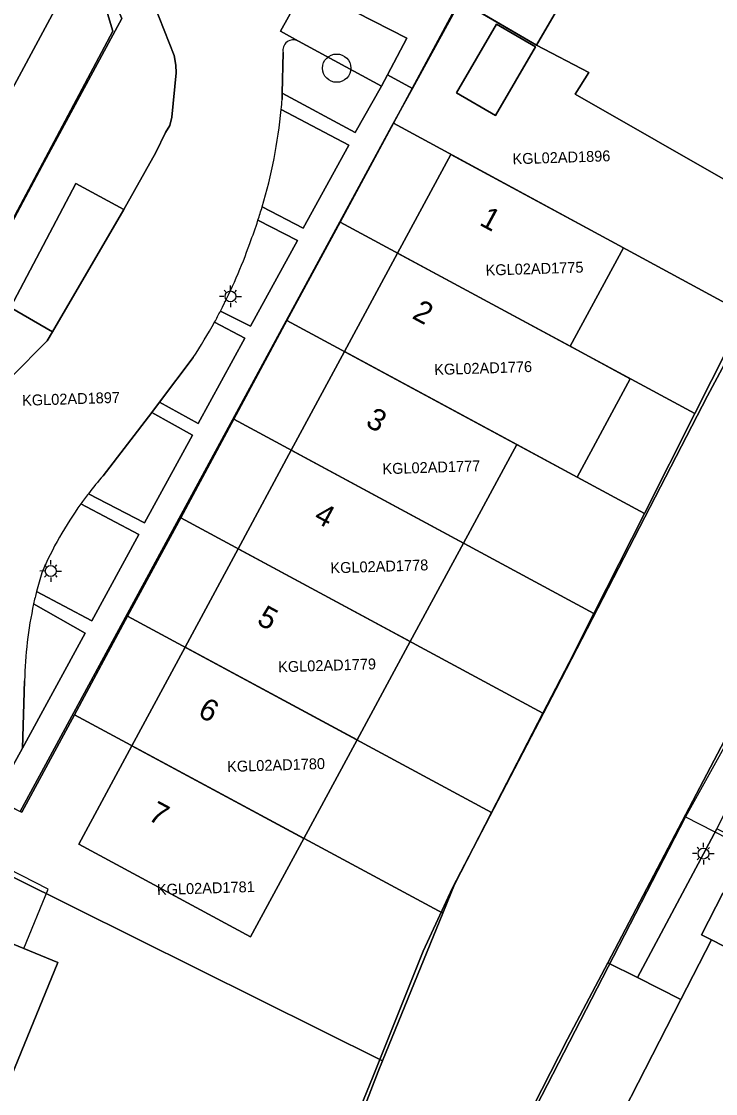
# Model space of a CAD drawing. Extents: x 124901 to 125496, y 515369 to 515789.
# Drawn here: x 125094.53 to 125126.43, y 515550.28 to 515599.54 of the extents above; entities that cross this region are included whole.
import ezdxf

# ---------------------------------------------------------------- set-up
doc = ezdxf.new("R2010")
doc.units = 0
for name, color, linetype in [('Gebouw', 7, 'Continuous'), ('Lichtmast', 7, 'Continuous'), ('Luifel', 7, 'Continuous'), ('Onbegroeid terrein', 7, 'Continuous'), ('Parkeren', 7, 'Continuous'), ('Perceelnummers', 7, 'Continuous'), ('Perceelsgrenzen', 7, 'Continuous'), ('Putten', 7, 'Continuous'), ('Scheiding', 7, 'Continuous'), ('Teksten', 7, 'Continuous'), ('Vegetatie', 7, 'Continuous'), ('Voetpad', 7, 'Continuous'), ('Water', 7, 'Continuous'), ('Wegen lokale weg', 7, 'Continuous')]:
    doc.layers.add(name, color=color, linetype=linetype)

msp = doc.modelspace()

# ---------------------------------------------------------------- linework, layer by layer
at = {"layer": 'Gebouw'}
for points in [[(125110.882, 515621.141), (125110.823, 515621.04), (125103.905, 515625.07), (125098.497, 515615.788), (125115.151, 515606.085), (125112.602, 515601.71), (125114.707, 515600.484), (125118.201, 515598.448), (125126.217, 515612.207), (125122.149, 515614.577), (125111.596, 515620.725)], [(125096.563, 515603.671), (125080.84, 515612.087), (125077.359, 515605.589), (125076.944, 515605.812), (125075.449, 515603.021), (125075.821, 515602.821), (125072.515, 515596.65), (125088.951, 515587.846), (125089.369, 515587.622), (125092.923, 515594.233), (125093.889, 515596.029), (125097.677, 515603.075)], [(125116.318, 515595.216), (125118.153, 515598.365), (125116.36, 515599.409), (125114.525, 515596.26)], [(125111.816, 515588.891), (125119.747, 515584.615), (125122.194, 515589.138), (125114.263, 515593.43)], [(125111.816, 515588.891), (125109.375, 515584.364), (125117.299, 515580.092), (125120.066, 515578.594), (125122.514, 515583.117), (125119.747, 515584.615)], [(125114.851, 515575.569), (125117.299, 515580.092), (125109.375, 515584.364), (125106.934, 515579.837)], [(125104.493, 515575.311), (125112.403, 515571.046), (125114.851, 515575.569), (125106.934, 515579.837)], [(125112.403, 515571.046), (125104.493, 515575.311), (125102.053, 515570.784), (125109.956, 515566.523)], [(125107.508, 515562), (125109.956, 515566.523), (125102.053, 515570.784), (125099.612, 515566.257)], [(125099.612, 515566.257), (125097.174, 515561.737), (125105.063, 515557.483), (125107.508, 515562)], [(125096.197, 515556.296), (125094.641, 515556.934), (125086.912, 515560.105), (125084.796, 515560.973), (125081.419, 515552.741), (125092.82, 515548.064)]]:
    msp.add_lwpolyline(points, close=True, dxfattribs=at)
msp.add_lwpolyline([(125173.025, 515522.448), (125170.45, 515523.77), (125170.988, 515524.819), (125157.565, 515531.708), (125153.777, 515533.653), (125156.648, 515539.247), (125152.501, 515541.375), (125153.033, 515542.413), (125133.955, 515552.205), (125134.432, 515553.134), (125132.472, 515554.141), (125126.24, 515557.339), (125124.833, 515554.591), (125120.26, 515545.65), (125119.76, 515545.9), (125112.17, 515531.03), (125114.85, 515529.67), (125103.421, 515507.503)], dxfattribs=at)
at = {"layer": 'Lichtmast'}
for p, q in [((125103.926, 515587.113), (125103.856, 515587.184)), ((125104.138, 515587.201), (125104.138, 515587.401)), ((125104.35, 515587.113), (125104.421, 515587.185)), ((125103.838, 515586.902), (125103.638, 515586.901)), ((125103.926, 515586.689), (125103.854, 515586.618)), ((125104.138, 515586.601), (125104.138, 515586.401)), ((125104.35, 515586.689), (125104.42, 515586.618)), ((125104.438, 515586.901), (125104.638, 515586.901)), ((125095.88, 515574.585), (125095.88, 515574.785)), ((125095.58, 515574.286), (125095.38, 515574.285)), ((125095.668, 515574.497), (125095.598, 515574.568)), ((125096.092, 515574.497), (125096.163, 515574.569)), ((125096.18, 515574.285), (125096.38, 515574.285)), ((125095.668, 515574.073), (125095.596, 515574.002)), ((125095.88, 515573.985), (125095.88, 515573.785)), ((125096.092, 515574.073), (125096.162, 515574.002)), ((125125.662, 515561.514), (125125.592, 515561.585)), ((125125.874, 515561.602), (125125.874, 515561.802)), ((125126.086, 515561.514), (125126.157, 515561.586)), ((125125.574, 515561.303), (125125.374, 515561.302)), ((125125.662, 515561.09), (125125.59, 515561.019)), ((125125.874, 515561.002), (125125.874, 515560.802)), ((125126.086, 515561.09), (125126.156, 515561.019)), ((125126.174, 515561.302), (125126.374, 515561.302))]:
    msp.add_line(p, q, dxfattribs=at)
for centre in [(125104.138, 515586.901), (125095.88, 515574.285), (125125.874, 515561.302)]:
    msp.add_circle(centre, 0.25, dxfattribs=at)
at = {"layer": 'Luifel'}
msp.add_lwpolyline([(125086.912, 515560.105), (125094.641, 515556.934), (125095.762, 515559.668), (125093.297, 515560.922), (125088.292, 515563.469)], close=True, dxfattribs=at)
at = {"layer": 'Onbegroeid terrein'}
for points in [[(125108.538, 515545.784), (125110.697, 515551.078), (125112.998, 515556.825), (125114.336, 515559.721), (125119.085, 515568.844), (125126.065, 515582.327), (125132.833, 515594.956), (125137.784, 515604.027), (125141.478, 515610.394), (125146.037, 515618.065), (125149.357, 515623.506), (125153.011, 515630.042)], [(125126.217, 515612.207), (125118.201, 515598.448), (125114.707, 515600.484), (125112.502, 515596.459), (125111.543, 515594.709), (125094.476, 515563.239)]]:
    msp.add_lwpolyline(points, dxfattribs=at)
for points in [[(125091.926, 515586.254), (125095.465, 515592.866), (125099.142, 515599.676), (125097.677, 515603.075), (125093.889, 515596.029), (125092.923, 515594.233), (125089.369, 515587.622)], [(125118.153, 515598.365), (125116.318, 515595.216), (125114.525, 515596.26), (125116.36, 515599.409)], [(125109.375, 515584.364), (125111.816, 515588.891), (125114.263, 515593.43), (125122.194, 515589.138), (125119.747, 515584.615), (125122.514, 515583.117), (125120.066, 515578.594), (125117.299, 515580.092), (125114.851, 515575.569), (125112.403, 515571.046), (125109.956, 515566.523), (125107.508, 515562), (125105.063, 515557.483), (125097.174, 515561.737), (125099.612, 515566.257), (125102.053, 515570.784), (125104.493, 515575.311), (125106.934, 515579.837)], [(125094.641, 515556.934), (125096.197, 515556.296), (125092.82, 515548.064), (125081.419, 515552.741), (125084.796, 515560.973), (125086.912, 515560.105)], [(125124.833, 515554.591), (125122.838, 515555.608), (125121.475, 515556.282), (125119.632, 515552.771), (125111.363, 515536.58), (125105.393, 515525.115), (125098.416, 515511.737), (125097.735, 515510.333), (125103.421, 515507.503), (125114.85, 515529.67), (125112.17, 515531.03), (125119.76, 515545.9), (125120.26, 515545.65)]]:
    msp.add_lwpolyline(points, close=True, dxfattribs=at)
at = {"layer": 'Parkeren'}
for points in [[(125111.356, 515597.083), (125112.242, 515598.764), (125109.933, 515599.94), (125110.98, 515601.994), (125106.706, 515604.446), (125105.474, 515602.218), (125107.543, 515601.074), (125106.442, 515599.083), (125107.257, 515598.632), (125107.261, 515598.63), (125111.083, 515596.566)], [(125095.962, 515585.279), (125099.239, 515590.896), (125097.031, 515592.084), (125094.034, 515586.395)]]:
    msp.add_lwpolyline(points, close=True, dxfattribs=at)
at = {"layer": 'Perceelsgrenzen'}
for points in [[(125174.076, 515645.195), (125170.337, 515637.458), (125169.164, 515634.843), (125169.137, 515634.783), (125167.659, 515632.684), (125165.19, 515628.939), (125163.472, 515626.356), (125159.659, 515619.302), (125154.694, 515609.895), (125152.206, 515605.616), (125148.526, 515598.25), (125146.365, 515594.281), (125145.773, 515593.262), (125141.598, 515589.572), (125138.36, 515586.617), (125137.88, 515586.086), (125125.056, 515562.995), (125123.013, 515559.046), (125109.338, 515532.513), (125097.847, 515510.446), (125097.068, 515508.659)], [(125174.27, 515632.7), (125169.164, 515634.843), (125169.137, 515634.783), (125167.659, 515632.684), (125165.19, 515628.939), (125163.472, 515626.356), (125159.659, 515619.302), (125154.694, 515609.895), (125152.206, 515605.616), (125148.526, 515598.25), (125146.365, 515594.281), (125145.773, 515593.262), (125141.598, 515589.572), (125138.36, 515586.617), (125137.88, 515586.086), (125125.056, 515562.995), (125159.741, 515545.245), (125158.376, 515542.562), (125182.469, 515530.005)], [(125090.88, 515508.395), (125094.174, 515514.633), (125098.866, 515523.485), (125099.167, 515524.054), (125104.265, 515534.108), (125104.374, 515534.324), (125110.925, 515551.284), (125111.126, 515551.777), (125113.891, 515558.558), (125114.431, 515559.881), (125116.139, 515563.189), (125118.498, 515567.759), (125119.7, 515570.087), (125120.838, 515572.34), (125123.159, 515576.932), (125125.479, 515581.524), (125127.795, 515586.106), (125130.01, 515590.488), (125137.988, 515605.121), (125140.864, 515610.273), (125142.115, 515612.279), (125147.754, 515621.325), (125149.116, 515623.789), (125152.175, 515629.081)], [(125131.339, 515627.899), (125126.878, 515619.009), (125133.999, 515615.864), (125142.115, 515612.279), (125140.864, 515610.273), (125137.988, 515605.121), (125130.01, 515590.488), (125127.431, 515591.936), (125119.979, 515596.198), (125120.6, 515597.188), (125118.201, 515598.448), (125114.671, 515600.505), (125112.602, 515601.71), (125112.476, 515601.547), (125084.2, 515617.939), (125089.274, 515626.42)], [(125091.393, 515585.313), (125098.736, 515599.084), (125097.499, 515603.161)], [(125114.671, 515600.505), (125111.625, 515594.858), (125109.175, 515590.315), (125106.734, 515585.788), (125104.293, 515581.261), (125101.852, 515576.735), (125099.411, 515572.208), (125096.971, 515567.681), (125094.555, 515563.199), (125094.476, 515563.239)]]:
    msp.add_lwpolyline(points, dxfattribs=at)
for points in [[(125087.836, 515585.679), (125086.845, 515583.619), (125082.657, 515585.769), (125083.865, 515587.883), (125071.114, 515594.848), (125072.151, 515596.222), (125072.515, 515596.65), (125075.821, 515602.821), (125075.449, 515603.021), (125076.944, 515605.812), (125077.359, 515605.589), (125080.84, 515612.087), (125097.499, 515603.161), (125098.736, 515599.084), (125091.393, 515585.313), (125088.493, 515586.859)], [(125127.795, 515586.106), (125111.625, 515594.858), (125114.671, 515600.505), (125118.201, 515598.448), (125120.6, 515597.188), (125119.979, 515596.198), (125127.431, 515591.936), (125130.01, 515590.488)], [(125109.175, 515590.315), (125111.625, 515594.858), (125127.795, 515586.106), (125125.479, 515581.524)], [(125106.734, 515585.788), (125109.175, 515590.315), (125125.479, 515581.524), (125123.159, 515576.932)], [(125104.293, 515581.261), (125106.734, 515585.788), (125123.159, 515576.932), (125120.838, 515572.34)], [(125101.852, 515576.735), (125104.293, 515581.261), (125120.838, 515572.34), (125119.7, 515570.087), (125118.498, 515567.759)], [(125099.411, 515572.208), (125101.852, 515576.735), (125118.498, 515567.759), (125116.139, 515563.189)], [(125096.971, 515567.681), (125099.411, 515572.208), (125116.139, 515563.189), (125114.431, 515559.881), (125113.891, 515558.558)], [(125052.576, 515561.797), (125053.357, 515563.193), (125057.813, 515571.288), (125066.535, 515566.655), (125066.579, 515566.705), (125069.501, 515565.182), (125075.403, 515564.824), (125079.408, 515564.541), (125082.662, 515563.194), (125083.621, 515565.449), (125085.722, 515564.404), (125087.207, 515563.666), (125088.685, 515562.931), (125090.172, 515562.192), (125091.65, 515561.458), (125093.201, 515560.687), (125094.12, 515560.23), (125111.126, 515551.777), (125110.925, 515551.284), (125104.374, 515534.324), (125104.265, 515534.108)], [(125094.476, 515563.239), (125094.555, 515563.199), (125096.971, 515567.681), (125113.891, 515558.558), (125111.126, 515551.777), (125094.12, 515560.23), (125093.201, 515560.687), (125091.65, 515561.458), (125092.952, 515564.015)], [(125160.233, 515476.176), (125097.068, 515508.659), (125097.847, 515510.446), (125109.338, 515532.513), (125123.013, 515559.046), (125125.056, 515562.995), (125159.741, 515545.245), (125158.376, 515542.562), (125182.469, 515530.005), (125186.05, 515515.764), (125185.338, 515514.373), (125180.365, 515504.659), (125162.009, 515468.834), (125161.231, 515472.504)]]:
    msp.add_lwpolyline(points, close=True, dxfattribs=at)
at = {"layer": 'Putten'}
msp.add_circle((125109.02, 515597.39), 0.65, dxfattribs=at)
at = {"layer": 'Scheiding'}
for points in [[(125103.089, 515532.709), (125108.538, 515545.784), (125110.697, 515551.078), (125112.998, 515556.825), (125114.336, 515559.721), (125119.085, 515568.844), (125126.065, 515582.327), (125132.833, 515594.956), (125137.784, 515604.027), (125141.478, 515610.394), (125146.037, 515618.065), (125149.357, 515623.506), (125153.011, 515630.042)], [(125121.475, 515556.282), (125127.493, 515567.748), (125132.944, 515577.891), (125136.624, 515584.441), (125137.624, 515585.966), (125138.54, 515587.114), (125140.535, 515588.97), (125144.787, 515592.967), (125145.712, 515594.135), (125146.705, 515595.642), (125147.792, 515597.569), (125154.632, 515611.002), (125159.295, 515620.16), (125161.874, 515625.452)], [(125097.735, 515510.333), (125098.416, 515511.737), (125105.393, 515525.115), (125111.363, 515536.58), (125119.632, 515552.771), (125121.475, 515556.282)]]:
    msp.add_lwpolyline(points, dxfattribs=at)
at = {"layer": 'Vegetatie'}
for points in [[(125112.242, 515598.764), (125111.356, 515597.083), (125112.502, 515596.459), (125114.707, 515600.484), (125112.602, 515601.71), (125112.323, 515601.224), (125110.98, 515601.994), (125109.933, 515599.94)], [(125132.472, 515554.141), (125133.079, 515555.324), (125133.45, 515556.046), (125126.762, 515559.479), (125125.783, 515557.573), (125126.24, 515557.339)]]:
    msp.add_lwpolyline(points, close=True, dxfattribs=at)
for points in [[(125111.083, 515596.566), (125107.261, 515598.63), (125107.257, 515598.632)], [(125106.559, 515598.104), (125106.519, 515596.237), (125109.863, 515594.436), (125111.083, 515596.566)], [(125105.595, 515591.015), (125107.485, 515590.044), (125109.576, 515593.855), (125106.473, 515595.495)], [(125103.676, 515586.221), (125105.065, 515585.528), (125107.213, 515589.475), (125105.402, 515590.4)], [(125102.428, 515584.099), (125100.877, 515582.036), (125102.661, 515581.057), (125104.802, 515584.976), (125103.409, 515585.724)], [(125097.608, 515577.837), (125100.194, 515576.506), (125102.392, 515580.529), (125100.524, 515581.566), (125098.284, 515578.661)], [(125095.227, 515573.349), (125097.771, 515571.998), (125099.922, 515575.97), (125097.26, 515577.368)], [(125094.674, 515569.242), (125094.588, 515566.147), (125097.458, 515571.435), (125095.092, 515572.775)]]:
    msp.add_lwpolyline(points, dxfattribs=at)
for centre, radius, start, end in [((125107.027, 515598.211), 0.48, 61.3241, 192.8871), ((125082.642, 515597.839), 23.946, 343.4417, 354.3815), ((125083.779, 515597.446), 22.742, 339.1168, 341.9523), ((125082.476, 515597.258), 23.901, 332.4969, 340.6498), ((125082.672, 515597.134), 23.669, 326.5829, 331.179), ((125111.999, 515566.72), 18.185, 138.9557, 142.3142), ((125111.305, 515567.311), 17.275, 144.3954, 156.4859), ((125113.955, 515568.59), 19.323, 163.113, 165.7419), ((125112.975, 515568.868), 18.304, 167.6757, 178.8293)]:
    msp.add_arc(centre, radius, start, end, dxfattribs=at)
at = {"layer": 'Voetpad'}
for points in [[(125094.079, 515583.208), (125095.717, 515584.862), (125095.962, 515585.279), (125094.034, 515586.395), (125097.031, 515592.084), (125099.239, 515590.896), (125100.706, 515593.519), (125101.159, 515594.431), (125101.347, 515594.754), (125101.446, 515595.131), (125101.643, 515597.168), (125101.631, 515597.528), (125101.551, 515597.965), (125099.709, 515602.645), (125099.499, 515603.035), (125099.371, 515603.312), (125098.43, 515604.476), (125097.837, 515605.211), (125097.552, 515605.518), (125096.563, 515603.671)], [(125096.563, 515603.671), (125097.677, 515603.075), (125099.142, 515599.676), (125095.465, 515592.866), (125091.926, 515586.254), (125089.369, 515587.622), (125088.951, 515587.846), (125088.003, 515586.074), (125089.175, 515585.469), (125093.575, 515583.196)], [(125095.092, 515572.775), (125097.458, 515571.435), (125094.588, 515566.147), (125093.299, 515563.838), (125094.476, 515563.239), (125111.543, 515594.709), (125112.502, 515596.459), (125111.356, 515597.083), (125111.083, 515596.566), (125109.863, 515594.436), (125106.519, 515596.237), (125106.512, 515595.945)], [(125106.473, 515595.495), (125109.576, 515593.855), (125107.485, 515590.044), (125105.595, 515591.015)], [(125105.402, 515590.4), (125107.213, 515589.475), (125105.065, 515585.528), (125103.676, 515586.221)], [(125103.409, 515585.724), (125104.802, 515584.976), (125102.661, 515581.057), (125100.877, 515582.036), (125100.524, 515581.566), (125102.392, 515580.529), (125100.194, 515576.506), (125097.608, 515577.837)], [(125097.26, 515577.368), (125099.922, 515575.97), (125097.771, 515571.998), (125095.227, 515573.349)], [(125159.737, 515545.399), (125148.859, 515550.982), (125141.119, 515554.951), (125136.76, 515557.187), (125132.152, 515559.55), (125129.824, 515560.744), (125127.663, 515561.852), (125126.488, 515562.443), (125122.838, 515555.608), (125124.833, 515554.591), (125126.24, 515557.339), (125125.783, 515557.573), (125126.762, 515559.479), (125133.45, 515556.046), (125133.079, 515555.324), (125132.472, 515554.141), (125134.432, 515553.134), (125133.955, 515552.205), (125153.033, 515542.413)]]:
    msp.add_lwpolyline(points, dxfattribs=at)
for centre, radius, start, end in [((125089.492, 515597.193), 17.066, 354.2885, 355.805), ((125079.147, 515598.977), 27.621, 341.9085, 343.2456), ((125081.047, 515598.058), 25.538, 331.1214, 332.3872), ((125111.128, 515567.441), 17.055, 142.4434, 144.4055), ((125112.543, 515568.973), 17.861, 165.8192, 167.7109)]:
    msp.add_arc(centre, radius, start, end, dxfattribs=at)
at = {"layer": 'Water'}
for points in [[(125097.735, 515510.333), (125098.416, 515511.737), (125105.393, 515525.115), (125111.363, 515536.58), (125119.632, 515552.771), (125121.475, 515556.282), (125127.493, 515567.748), (125132.944, 515577.891), (125136.624, 515584.441), (125137.624, 515585.966), (125138.54, 515587.114), (125140.535, 515588.97), (125144.787, 515592.967), (125145.712, 515594.135), (125146.705, 515595.642), (125147.792, 515597.569), (125154.632, 515611.002), (125159.295, 515620.16), (125161.874, 515625.452), (125167.705, 515635.978), (125171.334, 515641.973)], [(125153.011, 515630.042), (125149.357, 515623.506), (125146.037, 515618.065), (125141.478, 515610.394), (125137.784, 515604.027), (125132.833, 515594.956), (125126.065, 515582.327), (125119.085, 515568.844), (125114.336, 515559.721), (125112.998, 515556.825), (125110.697, 515551.078), (125108.538, 515545.784)], [(125161.874, 515625.452), (125159.295, 515620.16), (125154.632, 515611.002), (125147.792, 515597.569), (125146.705, 515595.642), (125145.712, 515594.135), (125144.787, 515592.967), (125140.535, 515588.97), (125138.54, 515587.114), (125137.624, 515585.966), (125136.624, 515584.441), (125132.944, 515577.891), (125127.493, 515567.748), (125121.475, 515556.282), (125122.838, 515555.608), (125126.488, 515562.443), (125135.823, 515580.779), (125137.813, 515583.885), (125140.184, 515586.489), (125143.138, 515588.687), (125145.855, 515590.999), (125147.908, 515593.107), (125151.318, 515599.432), (125163.796, 515624.457)]]:
    msp.add_lwpolyline(points, dxfattribs=at)
at = {"layer": 'Wegen lokale weg'}
for points in [[(125099.709, 515602.645), (125101.551, 515597.965), (125101.631, 515597.528), (125101.643, 515597.168), (125101.446, 515595.131), (125101.347, 515594.754), (125101.159, 515594.431), (125100.706, 515593.519), (125099.239, 515590.896), (125095.962, 515585.279), (125095.717, 515584.862), (125094.079, 515583.208), (125086.23, 515568.568), (125081.599, 515570.992), (125081.196, 515570.223), (125082.518, 515569.541), (125082.042, 515568.617), (125086.674, 515566.343), (125087.014, 515567.036), (125093.299, 515563.838), (125094.588, 515566.147), (125094.674, 515569.242)], [(125107.257, 515598.632), (125106.442, 515599.083), (125107.543, 515601.074)], [(125106.512, 515595.945), (125106.519, 515596.237), (125106.559, 515598.104)], [(125098.284, 515578.661), (125100.524, 515581.566), (125100.877, 515582.036), (125102.428, 515584.099)]]:
    msp.add_lwpolyline(points, dxfattribs=at)
for centre, radius, start, end in [((125107.027, 515598.211), 0.48, 61.3241, 192.8871), ((125082.642, 515597.839), 23.946, 343.4417, 354.3815), ((125089.492, 515597.193), 17.066, 354.2885, 355.805), ((125079.147, 515598.977), 27.621, 341.9085, 343.2456), ((125083.779, 515597.446), 22.742, 339.1168, 341.9523), ((125082.476, 515597.258), 23.901, 332.4969, 340.6498), ((125081.047, 515598.058), 25.538, 331.1214, 332.3872), ((125082.672, 515597.134), 23.669, 326.5829, 331.179), ((125111.999, 515566.72), 18.185, 138.9557, 142.3142), ((125111.128, 515567.441), 17.055, 142.4434, 144.4055), ((125111.305, 515567.311), 17.275, 144.3954, 156.4859), ((125113.955, 515568.59), 19.323, 163.113, 165.7419), ((125112.543, 515568.973), 17.861, 165.8192, 167.7109), ((125112.975, 515568.868), 18.304, 167.6757, 178.8293)]:
    msp.add_arc(centre, radius, start, end, dxfattribs=at)

# ---------------------------------------------------------------- texts
at = {"layer": 'Perceelnummers'}
for s, rotation, p in [('KGL02AD1896', 1.8294, (125117.108, 515592.97)), ('KGL02AD1775', 1.8294, (125115.871, 515587.856)), ('KGL02AD1776', 1.8294, (125113.51, 515583.288)), ('KGL02AD1897', 1.8291, (125094.571, 515581.873)), ('KGL02AD1777', 1.8293, (125111.129, 515578.729)), ('KGL02AD1778', 1.8293, (125108.739, 515574.175)), ('KGL02AD1779', 1.8293, (125106.337, 515569.627)), ('KGL02AD1780', 1.8293, (125103.994, 515565.048)), ('KGL02AD1781', 1.8292, (125100.766, 515559.394))]:
    msp.add_text(s, height=0.5, rotation=rotation, dxfattribs=at).set_placement(p)
at = {"layer": 'Teksten'}
for s, rotation, p in [('1', 331.6, (125115.533, 515590.208)), ('2', 331.7, (125112.437, 515585.92)), ('3', 331.7, (125110.299, 515580.973)), ('4', 331.7, (125107.916, 515576.59)), ('5', 331.7, (125105.299, 515571.877)), ('6', 331.7, (125102.586, 515567.643)), ('7', 331.7, (125100.299, 515562.877))]:
    msp.add_text(s, height=1, rotation=rotation, dxfattribs=at).set_placement(p)

doc.saveas('drawing.dxf')
